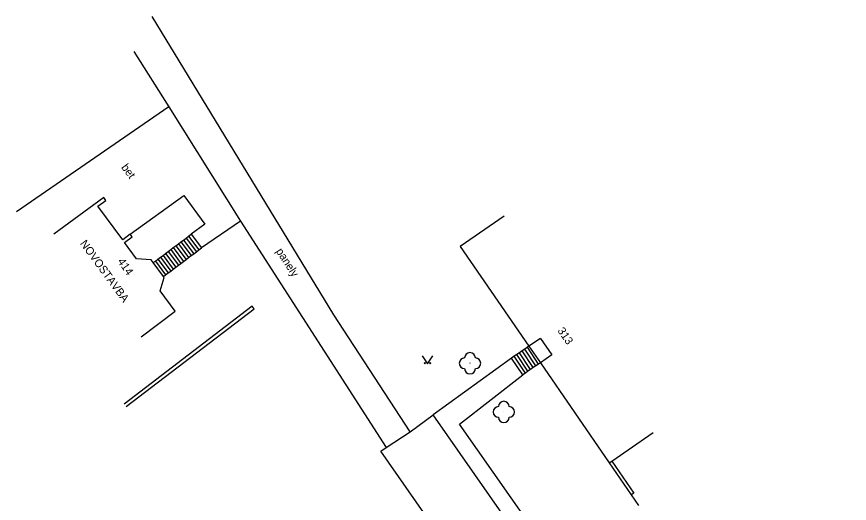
# Model space of a CAD drawing. Extents: x -544674 to -541478, y -1199076 to -1195527.
# Drawn here: x -542839.4 to -542761.4, y -1197934.2 to -1197888.6 of the extents above; entities that cross this region are included whole.
import ezdxf

# ---------------------------------------------------------------- set-up
doc = ezdxf.new("R2010")
doc.units = 0
for name, color, linetype in [('BUDOVY_MĚŘ', 7, 'Continuous'), ('POMOC_POPIS', 7, 'Continuous'), ('ROZHRANÍ_PLOCH', 7, 'Continuous'), ('ZELEŇ', 7, 'Continuous'), ('ZN_DOPLŇKOVÉ', 7, 'Continuous'), ('ZN_KULTUR', 7, 'Continuous'), ('Č_POPIS_ORIENT', 7, 'Continuous')]:
    doc.layers.add(name, color=color, linetype=linetype)

msp = doc.modelspace()

# ---------------------------------------------------------------- linework, layer by layer
at = {"layer": 'BUDOVY_MĚŘ'}
for points in [[(-542828.73, -1197908.94), (-542829.44, -1197909.46), (-542831.76, -1197906.31), (-542831.02, -1197905.77), (-542831.21, -1197905.51), (-542835.89, -1197908.93)], [(-542793.7, -1197907.26), (-542797.82, -1197910.1), (-542791.39, -1197919.43)], [(-542826.58, -1197911.6), (-542826.77, -1197911.35), (-542828.13, -1197911.26), (-542829.26, -1197909.72), (-542828.54, -1197909.2), (-542828.73, -1197908.94)], [(-542825.62, -1197912.89), (-542826.58, -1197911.6)], [(-542827.71, -1197918.54), (-542824.52, -1197916.14), (-542825.94, -1197914.25), (-542825.54, -1197913), (-542825.62, -1197912.89)], [(-542791.39, -1197919.43), (-542790.32, -1197920.98)], [(-542790.32, -1197920.98), (-542783.86, -1197930.36)], [(-542783.61, -1197930.19), (-542779.74, -1197927.52)], [(-542783.86, -1197930.36), (-542783.61, -1197930.19)]]:
    msp.add_lwpolyline(points, dxfattribs=at)
at = {"layer": 'ROZHRANÍ_PLOCH'}
for points in [[(-542802.52, -1197927.45), (-542809.65, -1197916.5), (-542826.69, -1197888.56)], [(-542828.39, -1197891.81), (-542825.12, -1197897.01)], [(-542825.12, -1197897.01), (-542839.37, -1197906.84)], [(-542825.12, -1197897.01), (-542818.39, -1197907.72)], [(-542828.73, -1197908.94), (-542823.71, -1197905.31), (-542821.76, -1197908.01), (-542823.02, -1197908.95)], [(-542818.39, -1197907.72), (-542822.06, -1197910.23)], [(-542818.39, -1197907.72), (-542804.77, -1197928.93)], [(-542823.5, -1197909.31), (-542823.26, -1197909.13)], [(-542823.26, -1197909.13), (-542823.02, -1197908.95)], [(-542823.26, -1197909.13), (-542822.3, -1197910.41)], [(-542823.02, -1197908.95), (-542822.06, -1197910.23)], [(-542824.46, -1197910.03), (-542824.22, -1197909.85)], [(-542824.22, -1197909.85), (-542823.98, -1197909.67)], [(-542824.22, -1197909.85), (-542823.26, -1197911.13)], [(-542823.98, -1197909.67), (-542823.74, -1197909.49)], [(-542823.98, -1197909.67), (-542823.02, -1197910.95)], [(-542823.74, -1197909.49), (-542823.5, -1197909.31)], [(-542823.74, -1197909.49), (-542822.78, -1197910.77)], [(-542823.5, -1197909.31), (-542822.54, -1197910.59)], [(-542825.66, -1197910.92), (-542825.42, -1197910.74)], [(-542825.42, -1197910.74), (-542825.18, -1197910.56)], [(-542825.42, -1197910.74), (-542824.46, -1197912.03)], [(-542825.18, -1197910.56), (-542824.94, -1197910.38)], [(-542825.18, -1197910.56), (-542824.22, -1197911.85)], [(-542824.94, -1197910.38), (-542824.7, -1197910.2)], [(-542824.94, -1197910.38), (-542823.98, -1197911.67)], [(-542824.7, -1197910.2), (-542824.46, -1197910.03)], [(-542824.7, -1197910.2), (-542823.74, -1197911.49)], [(-542824.46, -1197910.03), (-542823.5, -1197911.31)], [(-542823.02, -1197910.95), (-542822.78, -1197910.77)], [(-542822.78, -1197910.77), (-542822.54, -1197910.59)], [(-542822.54, -1197910.59), (-542822.3, -1197910.41)], [(-542822.3, -1197910.41), (-542822.06, -1197910.23)], [(-542826.58, -1197911.6), (-542826.38, -1197911.46)], [(-542826.38, -1197911.46), (-542826.14, -1197911.28)], [(-542826.38, -1197911.46), (-542825.43, -1197912.74)], [(-542826.14, -1197911.28), (-542825.9, -1197911.1)], [(-542826.14, -1197911.28), (-542825.19, -1197912.57)], [(-542825.9, -1197911.1), (-542825.66, -1197910.92)], [(-542825.9, -1197911.1), (-542824.94, -1197912.39)], [(-542825.66, -1197910.92), (-542824.7, -1197912.21)], [(-542823.98, -1197911.67), (-542823.74, -1197911.49)], [(-542823.74, -1197911.49), (-542823.5, -1197911.31)], [(-542823.5, -1197911.31), (-542823.26, -1197911.13)], [(-542823.26, -1197911.13), (-542823.02, -1197910.95)], [(-542824.94, -1197912.39), (-542824.7, -1197912.21)], [(-542824.7, -1197912.21), (-542824.46, -1197912.03)], [(-542824.46, -1197912.03), (-542824.22, -1197911.85)], [(-542824.22, -1197911.85), (-542823.98, -1197911.67)], [(-542825.62, -1197912.89), (-542825.43, -1197912.74)], [(-542825.43, -1197912.74), (-542825.19, -1197912.57)], [(-542825.19, -1197912.57), (-542824.94, -1197912.39)], [(-542790.32, -1197918.7), (-542791.39, -1197919.43)], [(-542790.32, -1197918.7), (-542789.25, -1197920.25)], [(-542792.27, -1197920.04), (-542792.52, -1197920.21)], [(-542792.02, -1197919.87), (-542792.27, -1197920.04)], [(-542791.23, -1197921.61), (-542792.27, -1197920.04)], [(-542791.77, -1197919.7), (-542792.02, -1197919.87)], [(-542790.98, -1197921.44), (-542792.02, -1197919.87)], [(-542791.53, -1197919.53), (-542791.77, -1197919.7)], [(-542790.73, -1197921.27), (-542791.77, -1197919.7)], [(-542791.39, -1197919.43), (-542791.53, -1197919.53)], [(-542790.49, -1197921.1), (-542791.53, -1197919.53)], [(-542793.01, -1197920.55), (-542800.37, -1197925.85)], [(-542792.76, -1197920.38), (-542793.01, -1197920.55)], [(-542791.97, -1197922.12), (-542793.01, -1197920.55)], [(-542792.52, -1197920.21), (-542792.76, -1197920.38)], [(-542791.72, -1197921.95), (-542792.76, -1197920.38)], [(-542791.48, -1197921.78), (-542792.52, -1197920.21)], [(-542789.25, -1197920.25), (-542790.32, -1197920.98)], [(-542791.23, -1197921.61), (-542791.48, -1197921.78)], [(-542790.98, -1197921.44), (-542791.23, -1197921.61)], [(-542790.73, -1197921.27), (-542790.98, -1197921.44)], [(-542790.49, -1197921.1), (-542790.73, -1197921.27)], [(-542790.32, -1197920.98), (-542790.49, -1197921.1)], [(-542788.21, -1197940.54), (-542797.89, -1197926.73), (-542791.97, -1197922.12)], [(-542791.72, -1197921.95), (-542791.97, -1197922.12)], [(-542791.48, -1197921.78), (-542791.72, -1197921.95)], [(-542802.52, -1197927.45), (-542800.37, -1197925.85)], [(-542761.38, -1197978.85), (-542762.98, -1197979.02), (-542791.17, -1197939.02), (-542800.37, -1197925.85)], [(-542804.77, -1197928.93), (-542802.52, -1197927.45)], [(-542792.96, -1197946.92), (-542805.25, -1197929.25), (-542804.77, -1197928.93)]]:
    msp.add_lwpolyline(points, dxfattribs=at)
at = {"layer": 'ZELEŇ'}
for centre in [(-542796.91, -1197921.03), (-542793.74, -1197925.59)]:
    msp.add_circle(centre, 0.0005, dxfattribs=at)
for centre, start, end in [((-542796.91, -1197920.53), 0, 179.99999), ((-542797.41, -1197921.03), 89.99999, 269.99999), ((-542796.41, -1197921.03), 270, 89.99999), ((-542796.91, -1197921.53), 179.99999, 359.99999), ((-542793.74, -1197925.09), 0, 179.99999), ((-542794.24, -1197925.59), 89.99999, 269.99999), ((-542793.24, -1197925.59), 270, 89.99999), ((-542793.74, -1197926.09), 179.99999, 359.99999)]:
    msp.add_arc(centre, 0.5, start, end, dxfattribs=at)
at = {"layer": 'ZN_DOPLŇKOVÉ'}
for points in [[(-542829.12, -1197925.09), (-542817.14, -1197915.93), (-542817.32, -1197915.69), (-542829.3, -1197924.85)], [(-542783.61, -1197930.19), (-542781.56, -1197933.19), (-542781.81, -1197933.36)], [(-542783.86, -1197930.36), (-542781.81, -1197933.36)], [(-542781.81, -1197933.36), (-542781.12, -1197934.34)]]:
    msp.add_lwpolyline(points, dxfattribs=at)
at = {"layer": 'ZN_KULTUR'}
msp.add_lwpolyline([(-542801.39, -1197920.32), (-542800.89, -1197921.07), (-542800.39, -1197920.32)], dxfattribs=at)
for centre in [(-542801.14, -1197921.02), (-542800.64, -1197921.02)]:
    msp.add_circle(centre, 0.05, dxfattribs=at)

# ---------------------------------------------------------------- texts
at = {"layer": 'POMOC_POPIS'}
for s, rotation, p in [('bet', 306.21999, (-542829.61, -1197902.68)), ('NOVOSTAVBA', 306.21999, (-542833.47, -1197909.82)), ('panely', 302.70999, (-542815.11, -1197910.53))]:
    msp.add_text(s, height=0.75, rotation=rotation, dxfattribs=at).set_placement(p)
at = {"layer": 'Č_POPIS_ORIENT'}
for s, p in [('414', (-542829.95, -1197911.49)), ('313', (-542788.75, -1197917.98))]:
    msp.add_text(s, height=0.75, rotation=304.56998, dxfattribs=at).set_placement(p)

doc.saveas('drawing.dxf')
